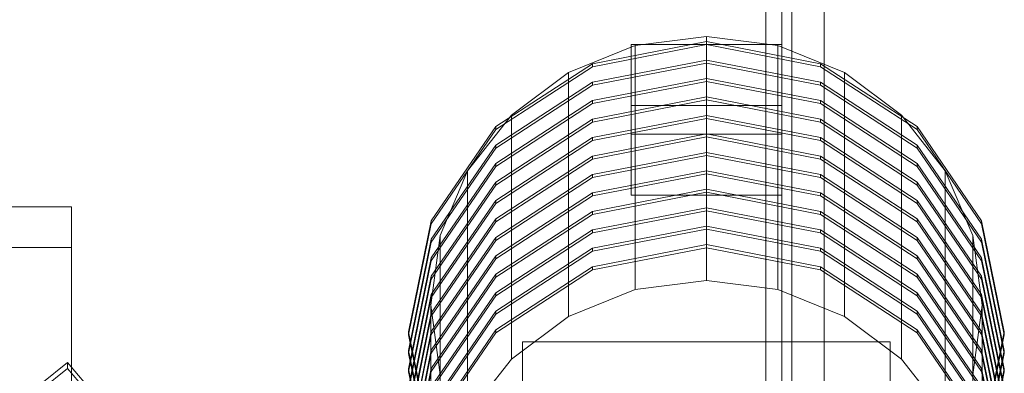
# Model space of a CAD drawing. Header units: millimetres. Extents: x -2233 to 61924, y -68080 to 6847.
# Tile 399 of 656: x 1269 to 1858, y -32281 to -32069. Entities that reach past the tile are written whole.
import ezdxf

# ---------------------------------------------------------------- set-up
doc = ezdxf.new("R2010")
doc.units = ezdxf.units.MM
doc.layers.add('frontal_C03', color=7, linetype='Continuous', lineweight=0)
doc.layers.add('frontal_tolva', color=7, linetype='Continuous', lineweight=0)

msp = doc.modelspace()

# ---------------------------------------------------------------- linework, layer by layer
at = {"layer": 'frontal_C03'}
for p, q in [((1680, -32082.312), (1611.806, -32095.53)), ((1680, -32079.193), (1637.295, -32084.671)), ((1722.705, -32084.671), (1680, -32079.193)), ((1680, -32225.167), (1680, -32079.193)), ((1748.194, -32095.53), (1680, -32082.312)), ((1680, -32084.109), (1680, -32082.312)), ((1637.295, -32084.671), (1597.5, -32100.734)), ((1611.806, -32097.327), (1680, -32084.109)), ((1635, -32120.481), (1635, -32083.987)), ((1635, -32083.987), (1725, -32083.987)), ((1635, -32137.583), (1635, -32083.987)), ((1637.295, -32230.646), (1637.295, -32084.671)), ((1680, -32084.109), (1748.194, -32097.327)), ((1762.5, -32100.734), (1722.705, -32084.671)), ((1722.705, -32230.646), (1722.705, -32084.671)), ((1725, -32083.987), (1725, -32120.481)), ((1725, -32083.987), (1725, -32137.583)), ((1680, -32093.354), (1611.806, -32106.572)), ((1611.806, -32108.369), (1680, -32095.151)), ((1748.194, -32106.572), (1680, -32093.354)), ((1680, -32095.151), (1680, -32093.354)), ((1680, -32095.151), (1748.194, -32108.369)), ((1611.806, -32095.53), (1553.994, -32133.173)), ((1553.994, -32134.969), (1611.806, -32097.327)), ((1597.5, -32100.734), (1563.327, -32126.286)), ((1597.5, -32246.708), (1597.5, -32100.734)), ((1611.806, -32097.327), (1611.806, -32095.53)), ((1806.006, -32133.173), (1748.194, -32095.53)), ((1748.194, -32097.327), (1748.194, -32095.53)), ((1748.194, -32097.327), (1806.006, -32134.969)), ((1796.673, -32126.286), (1762.5, -32100.734)), ((1762.5, -32246.708), (1762.5, -32100.734)), ((1611.806, -32106.572), (1553.994, -32144.214)), ((1680, -32104.396), (1611.806, -32117.614)), ((1611.806, -32119.41), (1680, -32106.192)), ((1611.806, -32108.369), (1611.806, -32106.572)), ((1748.194, -32117.614), (1680, -32104.396)), ((1680, -32106.192), (1680, -32104.396)), ((1680, -32106.192), (1748.194, -32119.41)), ((1806.006, -32144.214), (1748.194, -32106.572)), ((1748.194, -32108.369), (1748.194, -32106.572)), ((1553.994, -32146.011), (1611.806, -32108.369)), ((1748.194, -32108.369), (1806.006, -32146.011)), ((1611.806, -32117.614), (1553.994, -32155.256)), ((1680, -32115.437), (1611.806, -32128.655)), ((1611.806, -32130.452), (1680, -32117.234)), ((1611.806, -32119.41), (1611.806, -32117.614)), ((1748.194, -32128.655), (1680, -32115.437)), ((1680, -32117.234), (1680, -32115.437)), ((1680, -32117.234), (1748.194, -32130.452)), ((1806.006, -32155.256), (1748.194, -32117.614)), ((1748.194, -32119.41), (1748.194, -32117.614)), ((1553.994, -32157.053), (1611.806, -32119.41)), ((1725, -32120.481), (1635, -32120.481)), ((1635, -32120.481), (1635, -32174.076)), ((1725, -32174.076), (1725, -32120.481)), ((1748.194, -32119.41), (1806.006, -32157.053)), ((1563.327, -32126.286), (1537.106, -32159.585)), ((1611.806, -32128.655), (1553.994, -32166.298)), ((1553.994, -32168.094), (1611.806, -32130.452)), ((1563.327, -32272.26), (1563.327, -32126.286)), ((1680, -32126.479), (1611.806, -32139.697)), ((1611.806, -32141.494), (1680, -32128.276)), ((1611.806, -32130.452), (1611.806, -32128.655)), ((1748.194, -32139.697), (1680, -32126.479)), ((1680, -32128.276), (1680, -32126.479)), ((1680, -32128.276), (1748.194, -32141.494)), ((1806.006, -32166.298), (1748.194, -32128.655)), ((1748.194, -32130.452), (1748.194, -32128.655)), ((1748.194, -32130.452), (1806.006, -32168.094)), ((1822.894, -32159.585), (1796.673, -32126.286)), ((1796.673, -32272.26), (1796.673, -32126.286)), ((1553.994, -32133.173), (1515.365, -32189.508)), ((1515.365, -32191.305), (1553.994, -32134.969)), ((1553.994, -32134.969), (1553.994, -32133.173)), ((1844.635, -32189.508), (1806.006, -32133.173)), ((1806.006, -32134.969), (1806.006, -32133.173)), ((1806.006, -32134.969), (1844.635, -32191.305)), ((1611.806, -32139.697), (1553.994, -32177.339)), ((1553.994, -32179.136), (1611.806, -32141.494)), ((1680, -32137.521), (1611.806, -32150.739)), ((1611.806, -32152.535), (1680, -32139.317)), ((1611.806, -32141.494), (1611.806, -32139.697)), ((1725, -32137.583), (1635, -32137.583)), ((1635, -32137.583), (1635, -32174.076)), ((1748.194, -32150.739), (1680, -32137.521)), ((1680, -32139.317), (1680, -32137.521)), ((1680, -32139.317), (1748.194, -32152.535)), ((1725, -32174.076), (1725, -32137.583)), ((1806.006, -32177.339), (1748.194, -32139.697)), ((1748.194, -32141.494), (1748.194, -32139.697)), ((1748.194, -32141.494), (1806.006, -32179.136)), ((1553.994, -32144.214), (1515.365, -32200.55)), ((1515.365, -32202.346), (1553.994, -32146.011)), ((1553.994, -32146.011), (1553.994, -32144.214)), ((1844.635, -32200.55), (1806.006, -32144.214)), ((1806.006, -32146.011), (1806.006, -32144.214)), ((1806.006, -32146.011), (1844.635, -32202.346)), ((1611.806, -32150.739), (1553.994, -32188.381)), ((1553.994, -32190.178), (1611.806, -32152.535)), ((1680, -32148.562), (1611.806, -32161.78)), ((1611.806, -32163.577), (1680, -32150.359)), ((1611.806, -32152.535), (1611.806, -32150.739)), ((1748.194, -32161.78), (1680, -32148.562)), ((1680, -32150.359), (1680, -32148.562)), ((1680, -32150.359), (1748.194, -32163.577)), ((1806.006, -32188.381), (1748.194, -32150.739)), ((1748.194, -32152.535), (1748.194, -32150.739)), ((1748.194, -32152.535), (1806.006, -32190.178)), ((1553.994, -32155.256), (1515.365, -32211.591)), ((1515.365, -32213.388), (1553.994, -32157.053)), ((1537.106, -32159.585), (1520.622, -32198.364)), ((1537.106, -32305.56), (1537.106, -32159.585)), ((1553.994, -32157.053), (1553.994, -32155.256)), ((1680, -32159.604), (1611.806, -32172.822)), ((1748.194, -32172.822), (1680, -32159.604)), ((1680, -32161.401), (1680, -32159.604)), ((1844.635, -32211.591), (1806.006, -32155.256)), ((1806.006, -32157.053), (1806.006, -32155.256)), ((1806.006, -32157.053), (1844.635, -32213.388)), ((1839.378, -32198.364), (1822.894, -32159.585)), ((1822.894, -32305.56), (1822.894, -32159.585)), ((1611.806, -32161.78), (1553.994, -32199.423)), ((1553.994, -32201.219), (1611.806, -32163.577)), ((1611.806, -32174.619), (1680, -32161.401)), ((1611.806, -32163.577), (1611.806, -32161.78)), ((1680, -32161.401), (1748.194, -32174.619)), ((1806.006, -32199.423), (1748.194, -32161.78)), ((1748.194, -32163.577), (1748.194, -32161.78)), ((1748.194, -32163.577), (1806.006, -32201.219)), ((1553.994, -32166.298), (1515.365, -32222.633)), ((1515.365, -32224.43), (1553.994, -32168.094)), ((1553.994, -32168.094), (1553.994, -32166.298)), ((1680, -32170.646), (1611.806, -32183.864)), ((1748.194, -32183.864), (1680, -32170.646)), ((1680, -32172.442), (1680, -32170.646)), ((1844.635, -32222.633), (1806.006, -32166.298)), ((1806.006, -32168.094), (1806.006, -32166.298)), ((1806.006, -32168.094), (1844.635, -32224.43)), ((1553.994, -32177.339), (1515.365, -32233.675)), ((1611.806, -32172.822), (1553.994, -32210.464)), ((1553.994, -32212.261), (1611.806, -32174.619)), ((1553.994, -32179.136), (1553.994, -32177.339)), ((1611.806, -32185.66), (1680, -32172.442)), ((1611.806, -32174.619), (1611.806, -32172.822)), ((1635, -32174.076), (1725, -32174.076)), ((1680, -32172.442), (1748.194, -32185.66)), ((1806.006, -32210.464), (1748.194, -32172.822)), ((1748.194, -32174.619), (1748.194, -32172.822)), ((1748.194, -32174.619), (1806.006, -32212.261)), ((1844.635, -32233.675), (1806.006, -32177.339)), ((1806.006, -32179.136), (1806.006, -32177.339)), ((-1300, -32181.172), (1300, -32181.172)), ((1300, -32181.172), (1300, -32306.935)), ((1300, -32181.172), (1300, -32205.534)), ((1515.365, -32235.471), (1553.994, -32179.136)), ((1680, -32181.687), (1611.806, -32194.905)), ((1611.806, -32196.702), (1680, -32183.484)), ((1748.194, -32194.905), (1680, -32181.687)), ((1680, -32183.484), (1680, -32181.687)), ((1680, -32183.484), (1748.194, -32196.702)), ((1806.006, -32179.136), (1844.635, -32235.471)), ((1553.994, -32188.381), (1515.365, -32244.716)), ((1611.806, -32183.864), (1553.994, -32221.506)), ((1553.994, -32223.303), (1611.806, -32185.66)), ((1553.994, -32190.178), (1553.994, -32188.381)), ((1611.806, -32185.66), (1611.806, -32183.864)), ((1806.006, -32221.506), (1748.194, -32183.864)), ((1748.194, -32185.66), (1748.194, -32183.864)), ((1748.194, -32185.66), (1806.006, -32223.303)), ((1844.635, -32244.716), (1806.006, -32188.381)), ((1806.006, -32190.178), (1806.006, -32188.381)), ((1515.365, -32189.508), (1501.8, -32255.96)), ((1501.8, -32257.757), (1515.365, -32191.305)), ((1515.365, -32191.305), (1515.365, -32189.508)), ((1515.365, -32246.513), (1553.994, -32190.178)), ((1611.806, -32194.905), (1553.994, -32232.548)), ((1680, -32192.729), (1611.806, -32205.947)), ((1611.806, -32207.744), (1680, -32194.526)), ((1611.806, -32196.702), (1611.806, -32194.905)), ((1748.194, -32205.947), (1680, -32192.729)), ((1680, -32194.526), (1680, -32192.729)), ((1680, -32194.526), (1748.194, -32207.744)), ((1806.006, -32232.548), (1748.194, -32194.905)), ((1748.194, -32196.702), (1748.194, -32194.905)), ((1806.006, -32190.178), (1844.635, -32246.513)), ((1858.2, -32255.96), (1844.635, -32189.508)), ((1844.635, -32191.305), (1844.635, -32189.508)), ((1844.635, -32191.305), (1858.2, -32257.757)), ((1515.365, -32200.55), (1501.8, -32267.002)), ((1520.622, -32198.364), (1515, -32239.978)), ((1553.994, -32199.423), (1515.365, -32255.758)), ((1515.365, -32202.346), (1515.365, -32200.55)), ((1515.365, -32257.555), (1553.994, -32201.219)), ((1520.622, -32344.338), (1520.622, -32198.364)), ((1553.994, -32234.344), (1611.806, -32196.702)), ((1553.994, -32201.219), (1553.994, -32199.423)), ((1748.194, -32196.702), (1806.006, -32234.344)), ((1844.635, -32255.758), (1806.006, -32199.423)), ((1806.006, -32201.219), (1806.006, -32199.423)), ((1806.006, -32201.219), (1844.635, -32257.555)), ((1845, -32239.978), (1839.378, -32198.364)), ((1839.378, -32344.338), (1839.378, -32198.364)), ((1858.2, -32267.002), (1844.635, -32200.55)), ((1844.635, -32202.346), (1844.635, -32200.55)), ((1300, -32205.534), (-1300, -32205.534)), ((1300, -32331.296), (1300, -32205.534)), ((1501.8, -32268.799), (1515.365, -32202.346)), ((1611.806, -32205.947), (1553.994, -32243.589)), ((1680, -32203.771), (1611.806, -32216.989)), ((1611.806, -32218.785), (1680, -32205.567)), ((1611.806, -32207.744), (1611.806, -32205.947)), ((1748.194, -32216.989), (1680, -32203.771)), ((1680, -32205.567), (1680, -32203.771)), ((1680, -32205.567), (1748.194, -32218.785)), ((1806.006, -32243.589), (1748.194, -32205.947)), ((1748.194, -32207.744), (1748.194, -32205.947)), ((1844.635, -32202.346), (1858.2, -32268.799)), ((1515.365, -32211.591), (1501.8, -32278.044)), ((1553.994, -32210.464), (1515.365, -32266.8)), ((1515.365, -32213.388), (1515.365, -32211.591)), ((1515.365, -32268.596), (1553.994, -32212.261)), ((1553.994, -32245.386), (1611.806, -32207.744)), ((1553.994, -32212.261), (1553.994, -32210.464)), ((1748.194, -32207.744), (1806.006, -32245.386)), ((1844.635, -32266.8), (1806.006, -32210.464)), ((1806.006, -32212.261), (1806.006, -32210.464)), ((1806.006, -32212.261), (1844.635, -32268.596)), ((1858.2, -32278.044), (1844.635, -32211.591)), ((1844.635, -32213.388), (1844.635, -32211.591)), ((1501.8, -32279.84), (1515.365, -32213.388)), ((1611.806, -32216.989), (1553.994, -32254.631)), ((1553.994, -32256.428), (1611.806, -32218.785)), ((1611.806, -32218.785), (1611.806, -32216.989)), ((1806.006, -32254.631), (1748.194, -32216.989)), ((1748.194, -32218.785), (1748.194, -32216.989)), ((1748.194, -32218.785), (1806.006, -32256.428)), ((1844.635, -32213.388), (1858.2, -32279.84)), ((1515.365, -32222.633), (1501.8, -32289.085)), ((1501.8, -32290.882), (1515.365, -32224.43)), ((1553.994, -32221.506), (1515.365, -32277.841)), ((1515.365, -32224.43), (1515.365, -32222.633)), ((1515.365, -32279.638), (1553.994, -32223.303)), ((1553.994, -32223.303), (1553.994, -32221.506)), ((1844.635, -32277.841), (1806.006, -32221.506)), ((1806.006, -32223.303), (1806.006, -32221.506)), ((1806.006, -32223.303), (1844.635, -32279.638)), ((1858.2, -32289.085), (1844.635, -32222.633)), ((1844.635, -32224.43), (1844.635, -32222.633)), ((1844.635, -32224.43), (1858.2, -32290.882)), ((1597.5, -32246.708), (1637.295, -32230.646)), ((1637.295, -32230.646), (1680, -32225.167)), ((1680, -32225.167), (1722.705, -32230.646)), ((1722.705, -32230.646), (1762.5, -32246.708)), ((1515.365, -32233.675), (1501.8, -32300.127)), ((1501.8, -32301.924), (1515.365, -32235.471)), ((1553.994, -32232.548), (1515.365, -32288.883)), ((1515.365, -32235.471), (1515.365, -32233.675)), ((1515.365, -32290.68), (1553.994, -32234.344)), ((1553.994, -32234.344), (1553.994, -32232.548)), ((1844.635, -32288.883), (1806.006, -32232.548)), ((1806.006, -32234.344), (1806.006, -32232.548)), ((1806.006, -32234.344), (1844.635, -32290.68)), ((1858.2, -32300.127), (1844.635, -32233.675)), ((1844.635, -32235.471), (1844.635, -32233.675)), ((1844.635, -32235.471), (1858.2, -32301.924)), ((1515, -32239.978), (1520.622, -32281.592)), ((1515, -32385.953), (1515, -32239.978)), ((1839.378, -32281.592), (1845, -32239.978)), ((1845, -32239.978), (1845, -32385.953)), ((1515.365, -32244.716), (1501.8, -32311.169)), ((1501.8, -32312.965), (1515.365, -32246.513)), ((1553.994, -32243.589), (1515.365, -32299.925)), ((1515.365, -32246.513), (1515.365, -32244.716)), ((1515.365, -32301.721), (1553.994, -32245.386)), ((1553.994, -32245.386), (1553.994, -32243.589)), ((1563.327, -32272.26), (1597.5, -32246.708)), ((1762.5, -32246.708), (1796.673, -32272.26)), ((1844.635, -32299.925), (1806.006, -32243.589)), ((1806.006, -32245.386), (1806.006, -32243.589)), ((1806.006, -32245.386), (1844.635, -32301.721)), ((1858.2, -32311.169), (1844.635, -32244.716)), ((1844.635, -32246.513), (1844.635, -32244.716)), ((1844.635, -32246.513), (1858.2, -32312.965)), ((1515.365, -32255.758), (1501.8, -32322.21)), ((1501.8, -32255.96), (1515.365, -32322.413)), ((1501.8, -32257.757), (1501.8, -32255.96)), ((1501.8, -32324.007), (1515.365, -32257.555)), ((1515.365, -32324.209), (1501.8, -32257.757)), ((1553.994, -32254.631), (1515.365, -32310.966)), ((1515.365, -32257.555), (1515.365, -32255.758)), ((1515.365, -32312.763), (1553.994, -32256.428)), ((1553.994, -32256.428), (1553.994, -32254.631)), ((1844.635, -32310.966), (1806.006, -32254.631)), ((1806.006, -32256.428), (1806.006, -32254.631)), ((1806.006, -32256.428), (1844.635, -32312.763)), ((1858.2, -32322.21), (1844.635, -32255.758)), ((1844.635, -32257.555), (1844.635, -32255.758)), ((1844.635, -32322.413), (1858.2, -32255.96)), ((1844.635, -32257.555), (1858.2, -32324.007)), ((1858.2, -32257.757), (1844.635, -32324.209)), ((1858.2, -32255.96), (1858.2, -32257.757)), ((1570, -32306.731), (1570, -32261.816)), ((1570, -32261.816), (1790, -32261.816)), ((1570, -32519.072), (1570, -32261.816)), ((1790, -32261.816), (1790, -32306.731)), ((1790, -32261.816), (1790, -32519.072)), ((1515.365, -32266.8), (1501.8, -32333.252)), ((1501.8, -32267.002), (1515.365, -32333.454)), ((1501.8, -32268.799), (1501.8, -32267.002)), ((1501.8, -32335.049), (1515.365, -32268.596)), ((1515.365, -32335.251), (1501.8, -32268.799)), ((1515.365, -32268.596), (1515.365, -32266.8)), ((1858.2, -32333.252), (1844.635, -32266.8)), ((1844.635, -32268.596), (1844.635, -32266.8)), ((1844.635, -32333.454), (1858.2, -32267.002)), ((1844.635, -32268.596), (1858.2, -32335.049)), ((1858.2, -32268.799), (1844.635, -32335.251)), ((1858.2, -32267.002), (1858.2, -32268.799)), ((1282.29, -32286.596), (1297.71, -32274.184)), ((1297.71, -32277.777), (1282.29, -32290.189)), ((1297.71, -32274.184), (1297.71, -32277.777)), ((1297.71, -32274.184), (1487.71, -32498.309)), ((1487.71, -32501.902), (1297.71, -32277.777)), ((1515.365, -32277.841), (1501.8, -32344.294)), ((1515.365, -32279.638), (1515.365, -32277.841)), ((1537.106, -32305.56), (1563.327, -32272.26)), ((1796.673, -32272.26), (1822.894, -32305.56)), ((1858.2, -32344.294), (1844.635, -32277.841)), ((1844.635, -32279.638), (1844.635, -32277.841)), ((1501.8, -32278.044), (1515.365, -32344.496)), ((1501.8, -32279.84), (1501.8, -32278.044)), ((1501.8, -32346.09), (1515.365, -32279.638)), ((1515.365, -32346.293), (1501.8, -32279.84)), ((1844.635, -32344.496), (1858.2, -32278.044)), ((1844.635, -32279.638), (1858.2, -32346.09)), ((1858.2, -32279.84), (1844.635, -32346.293)), ((1858.2, -32278.044), (1858.2, -32279.84))]:
    msp.add_line(p, q, dxfattribs=at)
at = {"layer": 'frontal_tolva'}
for p, q in [((1725, -31700), (1725, -32700)), ((1731, -32700), (1731, -31700)), ((1715.5, -32700), (1715.5, -31730)), ((1750.5, -32700), (1750.5, -31730))]:
    msp.add_line(p, q, dxfattribs=at)

doc.saveas('drawing.dxf')
